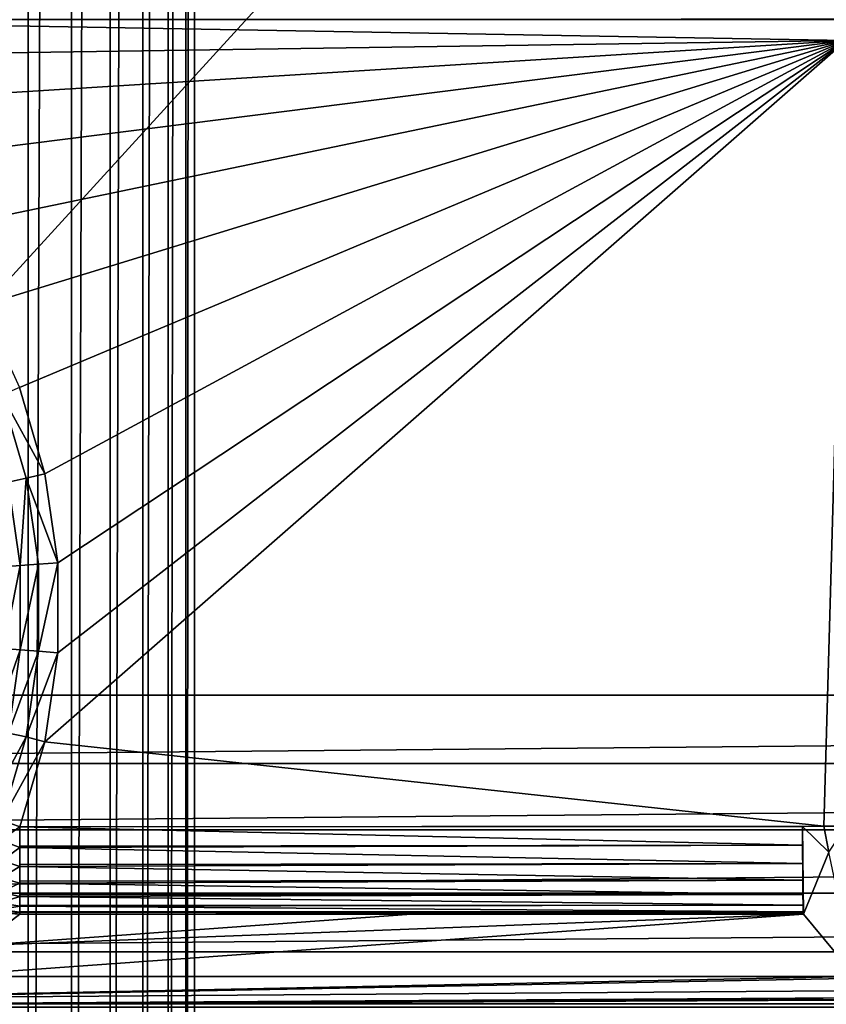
# Model space of a CAD drawing. Header units: metres. Extents: x -206 to 75, y -104 to 104.
# Tile 782 of 1056: x -29.76 to -20.53, y -41.04 to -29.76. Entities that reach past the tile are written whole.
import ezdxf

# ---------------------------------------------------------------- set-up
doc = ezdxf.new("R2010")
doc.units = ezdxf.units.M
doc.layers.add('solid_01_1-CONSUMER_THERM_B_125288', color=7, linetype='CONTINUOUS')

msp = doc.modelspace()

# ---------------------------------------------------------------- linework, layer by layer
at = {"layer": 'solid_01_1-CONSUMER_THERM_B_125288'}
for points in [[(-27.776106, 66.214066), (28.050987, 67.836098), (-27.757145, -66.232315)], [(28.050987, 67.836098), (-27.757065, -66.785934), (-27.757145, -66.232315)], [(28.050987, 67.836098), (27.851068, 67.319839), (-27.757065, -66.785934)], [(27.851068, 67.319839), (27.74942, 66.775635), (-27.757065, -66.785934)], [(27.74942, 66.775635), (-28.058632, -67.846397), (-27.858715, -67.330139)], [(27.74942, 66.775635), (27.749498, 66.222015), (-28.058632, -67.846397)], [(27.74942, 66.775635), (-27.858715, -67.330139), (-27.757065, -66.785934)], [(27.749498, 66.222015), (27.768459, -66.224365), (-28.058632, -67.846397)], [(-27.877756, 65.669861), (-27.776106, 66.214066), (-27.85895, -65.688141)], [(-27.776106, 66.214066), (-27.757145, -66.232315), (-27.85895, -65.688141)], [(-28.077673, 65.153603), (-27.877756, 65.669861), (-28.059015, -65.171936)], [(-27.877756, 65.669861), (-27.85895, -65.688141), (-28.059015, -65.171936)], [(-28.369049, 64.682869), (-28.077673, 65.153603), (-28.350525, -64.701286)], [(-28.077673, 65.153603), (-28.059015, -65.171936), (-28.350525, -64.701286)], [(-28.741959, 64.273697), (-28.369049, 64.682869), (-28.723553, -64.292221)], [(-28.369049, 64.682869), (-28.350525, -64.701286), (-28.723553, -64.292221)], [(-29.183702, 63.94001), (-28.741959, 64.273697), (-29.165392, -63.95866)], [(-28.741959, 64.273697), (-28.723553, -64.292221), (-29.165392, -63.95866)], [(-29.679237, 63.69318), (-29.183702, 63.94001), (-29.660997, -63.711971)], [(-29.183702, 63.94001), (-29.165392, -63.95866), (-29.660997, -63.711971)], [(-30.211685, 63.541607), (-29.679237, 63.69318), (-30.193489, -63.560551)], [(-29.679237, 63.69318), (-29.660997, -63.711971), (-30.193489, -63.560551)], [(-37.500069, 41.072453, 108.410858), (37.499931, 41.072487, 108.410858), (-37.500031, -41.072514, 108.410858)], [(37.499931, 41.072487, 108.410858), (37.499969, -41.072479, 108.410858), (-37.500031, -41.072514, 108.410858)], [(-42.500034, -37.500031, 108.5), (42.499931, 37.500008, 108.5), (-42.500069, 37.499969, 108.5)], [(-42.500034, -37.500031, 108.5), (42.499966, -37.499992, 108.5), (42.499931, 37.500008, 108.5)], [(24.999964, -29.741312, 6), (-33.989288, -29.761253, 6), (33.976685, -29.765902, 6)], [(-20.300035, -30.000021, 6), (33.976685, -29.765902, 6), (-33.989288, -29.761253, 6)], [(-20.300035, -30.000021, 6), (-33.989288, -29.761253, 6), (-33.05241, -30.18902, 6)], [(-20.300035, -30.000021, 6), (-33.05241, -30.18902, 6), (-32.189491, -30.743799, 6)], [(-20.300035, -30.000021, 6), (-32.189491, -30.743799, 6), (-31.422573, -31.407452, 6)], [(-20.300035, -30.000021, 6), (-31.422573, -31.407452, 6), (-30.755079, -32.174469, 6)], [(-20.300035, -30.000021, 6), (-30.755079, -32.174469, 6), (-30.196756, -33.038288, 6)], [(-20.300035, -30.000021, 6), (-30.196756, -33.038288, 6), (-29.76594, -33.976749, 6)], [(-20.300035, -30.000021, 6), (-29.76594, -33.976749, 6), (-29.47451, -34.964787, 6)], [(-20.300035, -30.000021, 6), (-29.47451, -34.964787, 6), (-29.327236, -35.984325, 6)], [(-20.300035, -30.000021, 6), (-29.327324, -37.016949, 6), (-29.474432, -38.03492, 6)], [(-20.557493, -39.000023, 6.00003), (-20.300035, -30.000021, 6), (-29.474432, -38.03492, 6)], [(-20.300035, -30.000021, 6), (-29.327236, -35.984325, 6), (-29.327324, -37.016949, 6)], [(-20.557493, -39.000023, 6.00003), (-20.300032, -39.000023, 6), (-20.300035, -30.000021, 6)], [(-29.47451, -34.964787, 6), (-29.76594, -33.976749, 6), (-29.968834, -34.062901, 6.024549)], [(-29.688547, -35.016853, 6.024549), (-29.968834, -34.062901, 6.024549), (-29.894339, -35.061665, 6.097567)], [(-29.47451, -34.964787, 6), (-29.968834, -34.062901, 6.024549), (-29.688547, -35.016853, 6.024549)], [(-29.756899, -36.016056, 6.097567), (-29.894339, -35.061665, 6.097567), (-29.945618, -36.029602, 6.215427)], [(-29.688547, -35.016853, 6.024549), (-29.894339, -35.061665, 6.097567), (-29.756899, -36.016056, 6.097567)], [(-29.546825, -36.00098, 6.024549), (-29.688547, -35.016853, 6.024549), (-29.756899, -36.016056, 6.097567)], [(-29.327236, -35.984325, 6), (-29.47451, -34.964787, 6), (-29.688547, -35.016853, 6.024549)], [(-29.327236, -35.984325, 6), (-29.688547, -35.016853, 6.024549), (-29.546825, -36.00098, 6.024549)], [(-29.756899, -36.016056, 6.097567), (-29.945618, -36.029602, 6.215427), (-29.94536, -36.966854, 6.215427)], [(-29.756634, -36.980297, 6.097567), (-29.756899, -36.016056, 6.097567), (-29.94536, -36.966854, 6.215427)], [(-29.546825, -36.00098, 6.024549), (-29.756899, -36.016056, 6.097567), (-29.756634, -36.980297, 6.097567)], [(-29.546553, -36.995258, 6.024549), (-29.546825, -36.00098, 6.024549), (-29.756634, -36.980297, 6.097567)], [(-29.327236, -35.984325, 6), (-29.546825, -36.00098, 6.024549), (-29.546553, -36.995258, 6.024549)], [(-29.327324, -37.016949, 6), (-29.327236, -35.984325, 6), (-29.546553, -36.995258, 6.024549)], [(-29.756634, -36.980297, 6.097567), (-29.94536, -36.966854, 6.215427), (-30.078445, -37.894611, 6.215427)], [(-29.893549, -37.934765, 6.097567), (-29.756634, -36.980297, 6.097567), (-30.078445, -37.894611, 6.215427)], [(-29.546553, -36.995258, 6.024549), (-29.756634, -36.980297, 6.097567), (-29.893549, -37.934765, 6.097567)], [(-29.687733, -37.979462, 6.024549), (-29.546553, -36.995258, 6.024549), (-29.893549, -37.934765, 6.097567)], [(-29.327324, -37.016949, 6), (-29.546553, -36.995258, 6.024549), (-29.687733, -37.979462, 6.024549)], [(-29.474432, -38.03492, 6), (-29.327324, -37.016949, 6), (-29.687733, -37.979462, 6.024549)], [(-42.438435, -38.282444, 108.5), (42.499966, -37.499992, 108.5), (-42.500034, -37.500031, 108.5)], [(-42.438435, -38.282444, 108.5), (42.43837, -38.282402, 108.5), (42.499966, -37.499992, 108.5)], [(-29.687733, -37.979462, 6.024549), (-29.893549, -37.934765, 6.097567), (-30.16486, -38.860046, 6.097567)], [(-29.687733, -37.979462, 6.024549), (-30.16486, -38.860046, 6.097567), (-29.967495, -38.933567, 6.024549)], [(-29.474432, -38.03492, 6), (-29.687733, -37.979462, 6.024549), (-29.967495, -38.933567, 6.024549)], [(-29.474432, -38.03492, 6), (-29.967495, -38.933567, 6.024549), (-29.761135, -39.010445, 6)], [(-20.557493, -39.000023, 6.00003), (-29.474432, -38.03492, 6), (-29.761135, -39.010445, 6)], [(-42.255394, -39.044895, 108.5), (42.43837, -38.282402, 108.5), (-42.438435, -38.282444, 108.5)], [(-42.255394, -39.044895, 108.5), (42.255329, -39.044853, 108.5), (42.43837, -38.282402, 108.5)], [(-29.967495, -38.933567, 6.024549), (-29.979933, -39.161186, 6.035944), (-29.761135, -39.010445, 6)], [(-29.979933, -39.161186, 6.035944), (-29.761133, -39.245117, 6.027925), (-29.761135, -39.010445, 6)], [(-20.557493, -39.000023, 6.00003), (-29.761135, -39.010445, 6), (-20.800035, -39.003925, 5.999485)], [(-29.761135, -39.010445, 6), (-20.799843, -39.217335, 6.021635), (-20.800035, -39.003925, 5.999485)], [(-29.761133, -39.231621, 6.024766), (-20.799843, -39.217335, 6.021635), (-29.761135, -39.010445, 6)], [(-29.761133, -39.231621, 6.024766), (-29.761135, -39.010445, 6), (-29.761133, -39.245117, 6.027925)], [(-20.557493, -39.000023, 6.00003), (-20.800035, -39.003925, 5.999485), (-20.500553, -39.2995, 40.316833)], [(-20.800035, -39.003925, 5.999485), (-20.792379, -40.002823, 6.876812), (-20.791395, -40.010384, 6.989528)], [(-20.500553, -39.2995, 40.316833), (-20.800035, -39.003925, 5.999485), (-20.791395, -40.010384, 6.989528)], [(-20.800035, -39.003925, 5.999485), (-20.793352, -39.982521, 6.765373), (-20.792379, -40.002823, 6.876812)], [(-20.800035, -39.003925, 5.999485), (-20.795197, -39.905479, 6.553994), (-20.793352, -39.982521, 6.765373)], [(-20.800035, -39.003925, 5.999485), (-20.79685, -39.782597, 6.364581), (-20.795197, -39.905479, 6.553994)], [(-20.800035, -39.003925, 5.999485), (-20.79822, -39.620369, 6.207568), (-20.79685, -39.782597, 6.364581)], [(-20.800035, -39.003925, 5.999485), (-20.799238, -39.427109, 6.090932), (-20.79822, -39.620369, 6.207568)], [(-20.800035, -39.003925, 5.999485), (-20.799843, -39.217335, 6.021635), (-20.799238, -39.427109, 6.090932)], [(-20.557493, -39.000023, 6.00003), (-20.500553, -39.2995, 40.316833), (-20.300032, -39.000023, 6)], [(-41.954891, -39.770306, 108.5), (42.255329, -39.044853, 108.5), (-42.255394, -39.044895, 108.5)], [(-41.954891, -39.770306, 108.5), (41.95483, -39.770264, 108.5), (42.255329, -39.044853, 108.5)], [(-29.979933, -39.161186, 6.035944), (-29.963972, -39.393188, 6.098689), (-29.761133, -39.245117, 6.027925)], [(-29.963972, -39.393188, 6.098689), (-29.761133, -39.464417, 6.108985), (-29.761133, -39.245117, 6.027925)], [(-29.761133, -39.245117, 6.027925), (-20.799238, -39.427109, 6.090932), (-20.799843, -39.217335, 6.021635)], [(-29.761133, -39.231621, 6.024766), (-29.761133, -39.245117, 6.027925), (-20.799843, -39.217335, 6.021635)], [(-29.761133, -39.245117, 6.027925), (-29.761133, -39.441872, 6.097852), (-20.799238, -39.427109, 6.090932)], [(-29.761133, -39.245117, 6.027925), (-29.761133, -39.464417, 6.108985), (-29.761133, -39.441872, 6.097852)], [(-20.500553, -39.2995, 40.316833), (-20.791395, -40.010384, 6.989528), (-20.197878, -40.722614, 75)], [(-29.963972, -39.393188, 6.098689), (-29.97493, -39.591343, 6.214603), (-29.761133, -39.464417, 6.108985)], [(-29.97493, -39.591343, 6.214603), (-29.761133, -39.654957, 6.235408), (-29.761133, -39.464417, 6.108985)], [(-29.761133, -39.464417, 6.108985), (-20.79822, -39.620369, 6.207568), (-20.799238, -39.427109, 6.090932)], [(-29.761133, -39.441872, 6.097852), (-29.761133, -39.464417, 6.108985), (-20.799238, -39.427109, 6.090932)], [(-29.761133, -39.464417, 6.108985), (-29.761133, -39.630695, 6.215597), (-20.79822, -39.620369, 6.207568)], [(-29.761133, -39.464417, 6.108985), (-29.761133, -39.654957, 6.235408), (-29.761133, -39.630695, 6.215597)], [(-29.97493, -39.591343, 6.214603), (-29.984871, -39.755512, 6.371658), (-29.761133, -39.654957, 6.235408)], [(-29.984871, -39.755512, 6.371658), (-29.761133, -39.808109, 6.396898), (-29.761133, -39.654957, 6.235408)], [(-29.761133, -39.654957, 6.235408), (-20.79685, -39.782597, 6.364581), (-20.79822, -39.620369, 6.207568)], [(-29.761133, -39.630695, 6.215597), (-29.761133, -39.654957, 6.235408), (-20.79822, -39.620369, 6.207568)], [(-29.761133, -39.654957, 6.235408), (-29.761133, -39.788879, 6.372273), (-20.79685, -39.782597, 6.364581)], [(-29.761133, -39.654957, 6.235408), (-29.761133, -39.808109, 6.396898), (-29.761133, -39.788879, 6.372273)], [(-41.545181, -40.43885, 108.5), (41.95483, -39.770264, 108.5), (-41.954891, -39.770306, 108.5)], [(-41.545181, -40.43885, 108.5), (41.545116, -40.438808, 108.5), (41.95483, -39.770264, 108.5)], [(-29.984871, -39.755512, 6.371658), (-29.992805, -39.877979, 6.559872), (-29.761133, -39.808109, 6.396898)], [(-29.992805, -39.877979, 6.559872), (-29.761133, -39.919193, 6.582655), (-29.761133, -39.808109, 6.396898)], [(-29.761133, -39.808109, 6.396898), (-20.795197, -39.905479, 6.553994), (-20.79685, -39.782597, 6.364581)], [(-29.761133, -39.788879, 6.372273), (-29.761133, -39.808109, 6.396898), (-20.79685, -39.782597, 6.364581)], [(-29.761133, -39.808109, 6.396898), (-29.761133, -39.908463, 6.560042), (-20.795197, -39.905479, 6.553994)], [(-29.761133, -39.808109, 6.396898), (-29.761133, -39.919193, 6.582655), (-29.761133, -39.908463, 6.560042)], [(-29.992805, -39.877979, 6.559872), (-29.997932, -39.954082, 6.768756), (-29.761133, -39.919193, 6.582655)], [(-29.997932, -39.954082, 6.768756), (-29.761133, -39.986675, 6.783277), (-29.761133, -39.919193, 6.582655)], [(-29.761133, -39.919193, 6.582655), (-20.793352, -39.982521, 6.765373), (-20.795197, -39.905479, 6.553994)], [(-29.761133, -39.908463, 6.560042), (-29.761133, -39.919193, 6.582655), (-20.795197, -39.905479, 6.553994)], [(-29.761133, -39.919193, 6.582655), (-29.761133, -39.983448, 6.769216), (-20.793352, -39.982521, 6.765373)], [(-29.761133, -39.919193, 6.582655), (-29.761133, -39.986675, 6.783277), (-29.761133, -39.983448, 6.769216)], [(-20.791395, -40.010384, 6.989528), (-30.22978, -40.36655, 40.999237), (-30.742418, -40.722618, 75)], [(-20.197878, -40.722614, 75), (-20.791395, -40.010384, 6.989528), (-30.742418, -40.722618, 75)], [(-29.881115, -40.003147, 6.988019), (-30.22978, -40.36655, 40.999237), (-29.761028, -40.010387, 6.989528)], [(-20.791395, -40.010384, 6.989528), (-25.276217, -40.010387, 6.989528), (-30.22978, -40.36655, 40.999237)], [(-25.276217, -40.010387, 6.989528), (-29.761028, -40.010387, 6.989528), (-30.22978, -40.36655, 40.999237)], [(-29.881115, -40.003147, 6.988019), (-29.761133, -39.986675, 6.783277), (-29.997932, -39.954082, 6.768756)], [(-29.881115, -40.003147, 6.988019), (-29.761028, -40.010387, 6.989528), (-29.761133, -39.986675, 6.783277)], [(-29.761133, -39.986675, 6.783277), (-20.792379, -40.002823, 6.876812), (-20.793352, -39.982521, 6.765373)], [(-29.761133, -39.983448, 6.769216), (-29.761133, -39.986675, 6.783277), (-20.793352, -39.982521, 6.765373)], [(-29.761133, -39.986675, 6.783277), (-29.761028, -40.010387, 6.989528), (-20.792379, -40.002823, 6.876812)], [(-20.792379, -40.002823, 6.876812), (-29.761028, -40.010387, 6.989528), (-25.276217, -40.010387, 6.989528)], [(-20.792379, -40.002823, 6.876812), (-25.276217, -40.010387, 6.989528), (-20.791395, -40.010384, 6.989528)], [(-41.035572, -41.035572, 108.5), (41.545116, -40.438808, 108.5), (-41.545181, -40.43885, 108.5)], [(-41.035572, -41.035572, 108.5), (41.035511, -41.035534, 108.5), (41.545116, -40.438808, 108.5)], [(34.114487, -40.722588, 75), (30.742477, -40.722591, 75), (-37.500031, -41.072514, 108.410858)], [(37.499969, -40.722588, 75), (34.114487, -40.722588, 75), (-37.500031, -41.072514, 108.410858)], [(37.499969, -41.072479, 108.410858), (37.499969, -40.722588, 75), (-37.500031, -41.072514, 108.410858)], [(30.742477, -40.722591, 75), (20.197815, -40.722595, 75), (-37.500031, -41.072514, 108.410858)], [(19.102123, -40.722595, 75), (-19.102184, -40.722614, 75), (-37.500031, -41.072514, 108.410858)], [(20.197815, -40.722595, 75), (19.102123, -40.722595, 75), (-37.500031, -41.072514, 108.410858)], [(-20.197878, -40.722614, 75), (-30.742418, -40.722618, 75), (-37.500031, -41.072514, 108.410858)], [(-19.102184, -40.722614, 75), (-20.197878, -40.722614, 75), (-37.500031, -41.072514, 108.410858)], [(-40.438847, -41.545181, 108.5), (41.035511, -41.035534, 108.5), (-41.035572, -41.035572, 108.5)], [(-40.438847, -41.545181, 108.5), (40.438786, -41.545143, 108.5), (41.035511, -41.035534, 108.5)]]:
    msp.add_3dface(points, dxfattribs=at)

doc.saveas('drawing.dxf')
